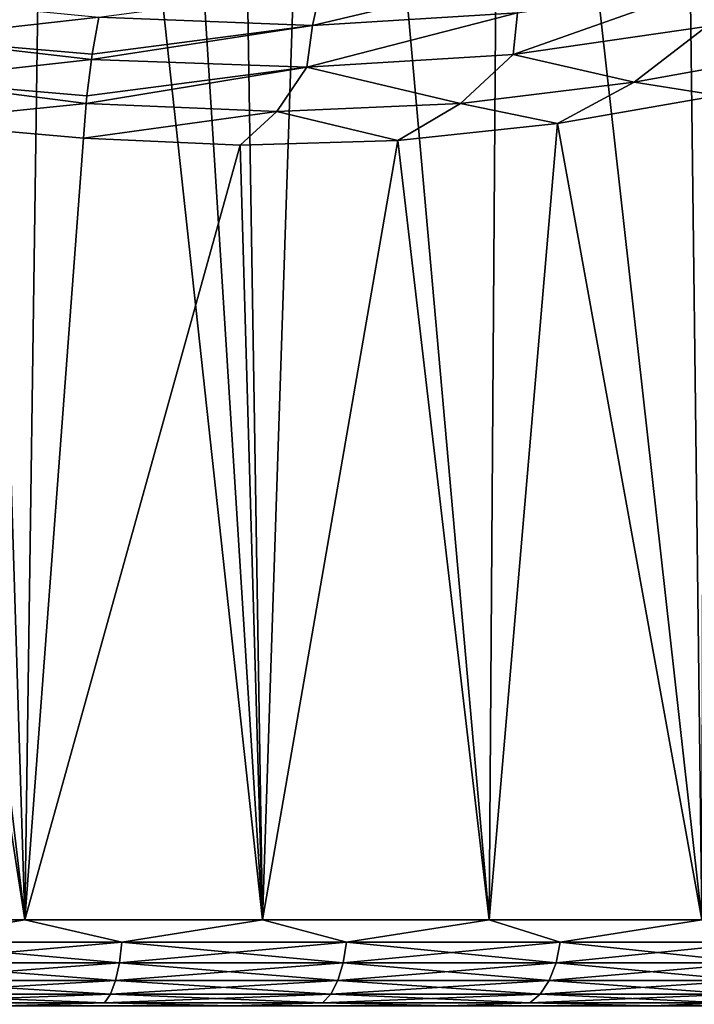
# Model space of a CAD drawing. Header units: millimetres. Extents: x -139 to 106, y -8 to 139.
# Tile 423 of 459: x 79.34 to 83.27, y 47.05 to 52.78. Entities that reach past the tile are written whole.
import ezdxf

# ---------------------------------------------------------------- set-up
doc = ezdxf.new("R2010")
doc.units = ezdxf.units.MM
doc.header["$LTSCALE"] = 53.842063
for name, color, linetype in [('22', 7, 'CONTINUOUS'), ('23', 7, 'CONTINUOUS'), ('3', 7, 'CONTINUOUS'), ('4', 7, 'CONTINUOUS'), ('5', 7, 'CONTINUOUS'), ('6', 7, 'CONTINUOUS')]:
    doc.layers.add(name, color=color, linetype=linetype)

msp = doc.modelspace()

# ---------------------------------------------------------------- linework, layer by layer
at = {"layer": '22', "color": 8, "linetype": 'CONTINUOUS'}
for points in [[(78.6979, 52.6721, -11.8798), (78.7303, 52.9025, -11.9773), (79.8017, 52.7965, -11.7133), (78.6979, 52.6721, -11.8798)], [(79.7638, 52.5815, -11.6287), (78.6979, 52.6721, -11.8798), (79.8017, 52.7965, -11.7133), (79.7638, 52.5815, -11.6287)], [(78.6719, 52.4297, -11.8222), (78.6979, 52.6721, -11.8798), (79.7594, 52.5515, -11.6199), (78.6719, 52.4297, -11.8222)], [(79.7594, 52.5515, -11.6199), (78.6979, 52.6721, -11.8798), (79.7638, 52.5815, -11.6287), (79.7594, 52.5515, -11.6199)], [(79.7327, 52.338, -11.5754), (78.6719, 52.4297, -11.8222), (79.7594, 52.5515, -11.6199), (79.7327, 52.338, -11.5754)], [(78.6531, 52.1858, -11.8053), (78.6719, 52.4297, -11.8222), (79.7284, 52.2951, -11.5702), (78.6531, 52.1858, -11.8053)], [(79.7284, 52.2951, -11.5702), (78.6719, 52.4297, -11.8222), (79.7327, 52.338, -11.5754), (79.7284, 52.2951, -11.5702)], [(79.7126, 52.0928, -11.562), (78.6531, 52.1858, -11.8053), (79.7284, 52.2951, -11.5702), (79.7126, 52.0928, -11.562)]]:
    msp.add_3dface(points, dxfattribs=at)
at = {"layer": '23', "color": 8, "linetype": 'CONTINUOUS'}
for points in [[(81.0956, 52.9694, -11.4232), (82.2903, 53.0443, -10.8537), (81.0476, 52.7489, -11.29), (81.0956, 52.9694, -11.4232)], [(82.2903, 53.0443, -10.8537), (82.2427, 52.823, -10.7218), (81.0476, 52.7489, -11.29), (82.2903, 53.0443, -10.8537)], [(79.8017, 52.7965, -11.7133), (81.0956, 52.9694, -11.4232), (81.0476, 52.7489, -11.29), (79.8017, 52.7965, -11.7133)], [(83.3438, 52.7437, -9.9292), (82.2162, 52.5791, -10.6242), (83.3688, 52.9872, -10.0281), (83.3438, 52.7437, -9.9292)], [(83.3688, 52.9872, -10.0281), (82.2162, 52.5791, -10.6242), (82.2427, 52.823, -10.7218), (83.3688, 52.9872, -10.0281)], [(79.7638, 52.5815, -11.6287), (79.8017, 52.7965, -11.7133), (81.0476, 52.7489, -11.29), (79.7638, 52.5815, -11.6287)], [(82.2162, 52.5791, -10.6242), (81.0152, 52.5053, -11.1936), (82.2427, 52.823, -10.7218), (82.2162, 52.5791, -10.6242)], [(82.2427, 52.823, -10.7218), (81.0152, 52.5053, -11.1936), (81.0476, 52.7489, -11.29), (82.2427, 52.823, -10.7218)], [(79.7594, 52.5515, -11.6199), (79.7638, 52.5815, -11.6287), (81.0476, 52.7489, -11.29), (79.7594, 52.5515, -11.6199)], [(81.0152, 52.5053, -11.1936), (79.7594, 52.5515, -11.6199), (81.0476, 52.7489, -11.29), (81.0152, 52.5053, -11.1936)], [(83.3438, 52.7437, -9.9292), (82.922, 52.4182, -10.1482), (82.2162, 52.5791, -10.6242), (83.3438, 52.7437, -9.9292)], [(83.8691, 52.59, -9.4796), (82.922, 52.4182, -10.1482), (83.3438, 52.7437, -9.9292), (83.8691, 52.59, -9.4796)], [(79.7327, 52.338, -11.5754), (79.7594, 52.5515, -11.6199), (81.0152, 52.5053, -11.1936), (79.7327, 52.338, -11.5754)], [(82.2162, 52.5791, -10.6242), (81.9095, 52.2946, -10.724), (81.0152, 52.5053, -11.1936), (82.2162, 52.5791, -10.6242)], [(82.922, 52.4182, -10.1482), (81.9095, 52.2946, -10.724), (82.2162, 52.5791, -10.6242), (82.922, 52.4182, -10.1482)], [(83.8691, 52.59, -9.4796), (83.4108, 52.3417, -9.8102), (82.922, 52.4182, -10.1482), (83.8691, 52.59, -9.4796)], [(79.7284, 52.2951, -11.5702), (79.7327, 52.338, -11.5754), (81.0152, 52.5053, -11.1936), (79.7284, 52.2951, -11.5702)], [(80.8404, 52.2483, -11.2018), (79.7284, 52.2951, -11.5702), (81.0152, 52.5053, -11.1936), (80.8404, 52.2483, -11.2018)], [(81.9095, 52.2946, -10.724), (80.8404, 52.2483, -11.2018), (81.0152, 52.5053, -11.1936), (81.9095, 52.2946, -10.724)], [(82.922, 52.4182, -10.1482), (82.4753, 52.1773, -10.4065), (81.9095, 52.2946, -10.724), (82.922, 52.4182, -10.1482)], [(83.4108, 52.3417, -9.8102), (82.4753, 52.1773, -10.4065), (82.922, 52.4182, -10.1482), (83.4108, 52.3417, -9.8102)], [(79.7126, 52.0928, -11.562), (79.7284, 52.2951, -11.5702), (80.8404, 52.2483, -11.2018), (79.7126, 52.0928, -11.562)], [(81.9095, 52.2946, -10.724), (81.5442, 52.0794, -10.8883), (80.8404, 52.2483, -11.2018), (81.9095, 52.2946, -10.724)], [(82.4753, 52.1773, -10.4065), (81.5442, 52.0794, -10.8883), (81.9095, 52.2946, -10.724), (82.4753, 52.1773, -10.4065)], [(80.6255, 52.0515, -11.2686), (79.7126, 52.0928, -11.562), (80.8404, 52.2483, -11.2018), (80.6255, 52.0515, -11.2686)], [(81.5442, 52.0794, -10.8883), (80.6255, 52.0515, -11.2686), (80.8404, 52.2483, -11.2018), (81.5442, 52.0794, -10.8883)]]:
    msp.add_3dface(points, dxfattribs=at)
at = {"layer": '3', "color": 8, "linetype": 'CONTINUOUS'}
for points in [[(79.3718, 47.5379, 11.6513), (77.9464, 47.5379, 11.9125), (78.5808, 47.4085, 11.8009), (79.3718, 47.5379, 11.6513)], [(79.9368, 47.4085, 11.4796), (79.3718, 47.5379, 11.6513), (78.5808, 47.4085, 11.8009), (79.9368, 47.4085, 11.4796)], [(80.7553, 47.5379, 11.2202), (79.3718, 47.5379, 11.6513), (79.9368, 47.4085, 11.4796), (80.7553, 47.5379, 11.2202)], [(81.2462, 47.4085, 11.0029), (80.7553, 47.5379, 11.2202), (79.9368, 47.4085, 11.4796), (81.2462, 47.4085, 11.0029)], [(82.0767, 47.5379, 10.6255), (80.7553, 47.5379, 11.2202), (81.2462, 47.4085, 11.0029), (82.0767, 47.5379, 10.6255)], [(82.4915, 47.4085, 10.3776), (82.0767, 47.5379, 10.6255), (81.2462, 47.4085, 11.0029), (82.4915, 47.4085, 10.3776)], [(83.3168, 47.5379, 9.8758), (82.0767, 47.5379, 10.6255), (82.4915, 47.4085, 10.3776), (83.3168, 47.5379, 9.8758)], [(83.6557, 47.4085, 9.6118), (83.3168, 47.5379, 9.8758), (82.4915, 47.4085, 10.3776), (83.6557, 47.4085, 9.6118)], [(79.9224, 47.2878, 11.4316), (78.5808, 47.4085, 11.8009), (78.5721, 47.2878, 11.7517), (79.9224, 47.2878, 11.4316)], [(79.9368, 47.4085, 11.4796), (78.5808, 47.4085, 11.8009), (79.9224, 47.2878, 11.4316), (79.9368, 47.4085, 11.4796)], [(81.2264, 47.2878, 10.957), (79.9368, 47.4085, 11.4796), (79.9224, 47.2878, 11.4316), (81.2264, 47.2878, 10.957)], [(81.2462, 47.4085, 11.0029), (79.9368, 47.4085, 11.4796), (81.2264, 47.2878, 10.957), (81.2462, 47.4085, 11.0029)], [(82.4665, 47.2878, 10.3342), (81.2462, 47.4085, 11.0029), (81.2264, 47.2878, 10.957), (82.4665, 47.2878, 10.3342)], [(82.4915, 47.4085, 10.3776), (81.2462, 47.4085, 11.0029), (82.4665, 47.2878, 10.3342), (82.4915, 47.4085, 10.3776)], [(83.6259, 47.2878, 9.5717), (82.4915, 47.4085, 10.3776), (82.4665, 47.2878, 10.3342), (83.6259, 47.2878, 9.5717)], [(83.6557, 47.4085, 9.6118), (82.4915, 47.4085, 10.3776), (83.6259, 47.2878, 9.5717), (83.6557, 47.4085, 9.6118)], [(79.8996, 47.1842, 11.3554), (78.5721, 47.2878, 11.7517), (78.5583, 47.1842, 11.6733), (79.8996, 47.1842, 11.3554)], [(79.9224, 47.2878, 11.4316), (78.5721, 47.2878, 11.7517), (79.8996, 47.1842, 11.3554), (79.9224, 47.2878, 11.4316)], [(81.1949, 47.1842, 10.884), (79.9224, 47.2878, 11.4316), (79.8996, 47.1842, 11.3554), (81.1949, 47.1842, 10.884)], [(81.2264, 47.2878, 10.957), (79.9224, 47.2878, 11.4316), (81.1949, 47.1842, 10.884), (81.2264, 47.2878, 10.957)], [(82.4267, 47.1842, 10.2653), (81.2264, 47.2878, 10.957), (81.1949, 47.1842, 10.884), (82.4267, 47.1842, 10.2653)], [(82.4665, 47.2878, 10.3342), (81.2264, 47.2878, 10.957), (82.4267, 47.1842, 10.2653), (82.4665, 47.2878, 10.3342)], [(83.5783, 47.1842, 9.5079), (82.4665, 47.2878, 10.3342), (82.4267, 47.1842, 10.2653), (83.5783, 47.1842, 9.5079)], [(83.6259, 47.2878, 9.5717), (82.4665, 47.2878, 10.3342), (83.5783, 47.1842, 9.5079), (83.6259, 47.2878, 9.5717)], [(79.8698, 47.1047, 11.2561), (78.5583, 47.1842, 11.6733), (78.5403, 47.1047, 11.5712), (79.8698, 47.1047, 11.2561)], [(79.8996, 47.1842, 11.3554), (78.5583, 47.1842, 11.6733), (79.8698, 47.1047, 11.2561), (79.8996, 47.1842, 11.3554)], [(81.1538, 47.1047, 10.7887), (79.8996, 47.1842, 11.3554), (79.8698, 47.1047, 11.2561), (81.1538, 47.1047, 10.7887)], [(81.1949, 47.1842, 10.884), (79.8996, 47.1842, 11.3554), (81.1538, 47.1047, 10.7887), (81.1949, 47.1842, 10.884)], [(82.3748, 47.1047, 10.1755), (81.1949, 47.1842, 10.884), (81.1538, 47.1047, 10.7887), (82.3748, 47.1047, 10.1755)], [(82.4267, 47.1842, 10.2653), (81.1949, 47.1842, 10.884), (82.3748, 47.1047, 10.1755), (82.4267, 47.1842, 10.2653)], [(83.5164, 47.1047, 9.4247), (82.4267, 47.1842, 10.2653), (82.3748, 47.1047, 10.1755), (83.5164, 47.1047, 9.4247)], [(83.5783, 47.1842, 9.5079), (82.4267, 47.1842, 10.2653), (83.5164, 47.1047, 9.4247), (83.5783, 47.1842, 9.5079)], [(78.5193, 47.0549, 11.4522), (79.8352, 47.0549, 11.1404), (78.5403, 47.1047, 11.5712), (78.5193, 47.0549, 11.4522)], [(79.8352, 47.0549, 11.1404), (79.8698, 47.1047, 11.2561), (78.5403, 47.1047, 11.5712), (79.8352, 47.0549, 11.1404)], [(79.8352, 47.0549, 11.1404), (81.106, 47.0549, 10.6778), (79.8698, 47.1047, 11.2561), (79.8352, 47.0549, 11.1404)], [(81.106, 47.0549, 10.6778), (81.1538, 47.1047, 10.7887), (79.8698, 47.1047, 11.2561), (81.106, 47.0549, 10.6778)], [(81.106, 47.0549, 10.6778), (82.3145, 47.0549, 10.0709), (81.1538, 47.1047, 10.7887), (81.106, 47.0549, 10.6778)], [(82.3145, 47.0549, 10.0709), (82.3748, 47.1047, 10.1755), (81.1538, 47.1047, 10.7887), (82.3145, 47.0549, 10.0709)], [(82.3145, 47.0549, 10.0709), (83.4443, 47.0549, 9.3278), (82.3748, 47.1047, 10.1755), (82.3145, 47.0549, 10.0709)], [(83.4443, 47.0549, 9.3278), (83.5164, 47.1047, 9.4247), (82.3748, 47.1047, 10.1755), (83.4443, 47.0549, 9.3278)], [(78.5193, 47.0549, 11.4522), (79.2523, 47.0379, 11.1658), (79.8352, 47.0549, 11.1404), (78.5193, 47.0549, 11.4522)], [(79.2523, 47.0379, 11.1658), (80.5781, 47.0379, 10.7526), (79.8352, 47.0549, 11.1404), (79.2523, 47.0379, 11.1658)], [(79.8352, 47.0549, 11.1404), (80.5781, 47.0379, 10.7526), (81.106, 47.0549, 10.6778), (79.8352, 47.0549, 11.1404)], [(80.5781, 47.0379, 10.7526), (81.8445, 47.0379, 10.1826), (81.106, 47.0549, 10.6778), (80.5781, 47.0379, 10.7526)], [(81.106, 47.0549, 10.6778), (81.8445, 47.0379, 10.1826), (82.3145, 47.0549, 10.0709), (81.106, 47.0549, 10.6778)], [(81.8445, 47.0379, 10.1826), (83.0329, 47.0379, 9.4642), (82.3145, 47.0549, 10.0709), (81.8445, 47.0379, 10.1826)], [(82.3145, 47.0549, 10.0709), (83.0329, 47.0379, 9.4642), (83.4443, 47.0549, 9.3278), (82.3145, 47.0549, 10.0709)], [(83.0329, 47.0379, 9.4642), (84.1261, 47.0379, 8.6077), (83.4443, 47.0549, 9.3278), (83.0329, 47.0379, 9.4642)]]:
    msp.add_3dface(points, dxfattribs=at)
at = {"layer": '4', "color": 8, "linetype": 'CONTINUOUS'}
for points in [[(77.9464, 47.5379, 11.9125), (79.3718, 47.5379, 11.6513), (78.004, 59.061, 11.9054), (77.9464, 47.5379, 11.9125)], [(78.004, 59.061, 11.9054), (79.3718, 47.5379, 11.6513), (79.0168, 58.9056, 11.7331), (78.004, 59.061, 11.9054)], [(79.0168, 58.9056, 11.7331), (79.3718, 47.5379, 11.6513), (79.5315, 58.7968, 11.6108), (79.0168, 58.9056, 11.7331)], [(79.3718, 47.5379, 11.6513), (80.7553, 47.5379, 11.2202), (79.5315, 58.7968, 11.6108), (79.3718, 47.5379, 11.6513)], [(79.5315, 58.7968, 11.6108), (80.7553, 47.5379, 11.2202), (80.0527, 58.6664, 11.4621), (79.5315, 58.7968, 11.6108)], [(80.0527, 58.6664, 11.4621), (80.7553, 47.5379, 11.2202), (80.5801, 58.5141, 11.2851), (80.0527, 58.6664, 11.4621)], [(80.5801, 58.5141, 11.2851), (80.7553, 47.5379, 11.2202), (81.1134, 58.34, 11.0777), (80.5801, 58.5141, 11.2851)], [(80.7553, 47.5379, 11.2202), (82.0767, 47.5379, 10.6255), (81.1134, 58.34, 11.0777), (80.7553, 47.5379, 11.2202)], [(81.1134, 58.34, 11.0777), (82.0767, 47.5379, 10.6255), (82.1515, 57.9412, 10.5859), (81.1134, 58.34, 11.0777)], [(82.0767, 47.5379, 10.6255), (83.3168, 47.5379, 9.8758), (82.1515, 57.9412, 10.5859), (82.0767, 47.5379, 10.6255)], [(82.1515, 57.9412, 10.5859), (83.3168, 47.5379, 9.8758), (83.1931, 57.4639, 9.9601), (82.1515, 57.9412, 10.5859)], [(83.1931, 57.4639, 9.9601), (83.3168, 47.5379, 9.8758), (83.3421, 57.3896, 9.8582), (83.1931, 57.4639, 9.9601)]]:
    msp.add_3dface(points, dxfattribs=at)
at = {"layer": '5', "color": 8, "linetype": 'CONTINUOUS'}
for points in [[(83.4108, 52.3417, -9.8102), (83.3168, 47.5379, -9.8758), (82.4753, 52.1773, -10.4065), (83.4108, 52.3417, -9.8102)], [(79.3718, 47.5379, -11.6513), (77.9464, 47.5379, -11.9125), (78.6531, 52.1858, -11.8053), (79.3718, 47.5379, -11.6513)], [(79.7126, 52.0928, -11.562), (79.3718, 47.5379, -11.6513), (78.6531, 52.1858, -11.8053), (79.7126, 52.0928, -11.562)], [(82.4753, 52.1773, -10.4065), (82.0767, 47.5379, -10.6255), (81.5442, 52.0794, -10.8883), (82.4753, 52.1773, -10.4065)], [(83.3168, 47.5379, -9.8758), (82.0767, 47.5379, -10.6255), (82.4753, 52.1773, -10.4065), (83.3168, 47.5379, -9.8758)], [(80.6255, 52.0515, -11.2686), (79.3718, 47.5379, -11.6513), (79.7126, 52.0928, -11.562), (80.6255, 52.0515, -11.2686)], [(80.7553, 47.5379, -11.2202), (79.3718, 47.5379, -11.6513), (80.6255, 52.0515, -11.2686), (80.7553, 47.5379, -11.2202)], [(81.5442, 52.0794, -10.8883), (80.7553, 47.5379, -11.2202), (80.6255, 52.0515, -11.2686), (81.5442, 52.0794, -10.8883)], [(82.0767, 47.5379, -10.6255), (80.7553, 47.5379, -11.2202), (81.5442, 52.0794, -10.8883), (82.0767, 47.5379, -10.6255)]]:
    msp.add_3dface(points, dxfattribs=at)
at = {"layer": '6', "color": 8, "linetype": 'CONTINUOUS'}
for points in [[(77.9464, 47.5379, -11.9125), (79.3718, 47.5379, -11.6513), (78.5808, 47.4085, -11.8009), (77.9464, 47.5379, -11.9125)], [(78.5808, 47.4085, -11.8009), (79.3718, 47.5379, -11.6513), (79.9368, 47.4085, -11.4796), (78.5808, 47.4085, -11.8009)], [(79.3718, 47.5379, -11.6513), (80.7553, 47.5379, -11.2202), (79.9368, 47.4085, -11.4796), (79.3718, 47.5379, -11.6513)], [(79.9368, 47.4085, -11.4796), (80.7553, 47.5379, -11.2202), (81.2462, 47.4085, -11.0029), (79.9368, 47.4085, -11.4796)], [(80.7553, 47.5379, -11.2202), (82.0767, 47.5379, -10.6255), (81.2462, 47.4085, -11.0029), (80.7553, 47.5379, -11.2202)], [(81.2462, 47.4085, -11.0029), (82.0767, 47.5379, -10.6255), (82.4915, 47.4085, -10.3776), (81.2462, 47.4085, -11.0029)], [(82.0767, 47.5379, -10.6255), (83.3168, 47.5379, -9.8758), (82.4915, 47.4085, -10.3776), (82.0767, 47.5379, -10.6255)], [(82.4915, 47.4085, -10.3776), (83.3168, 47.5379, -9.8758), (83.6557, 47.4085, -9.6118), (82.4915, 47.4085, -10.3776)], [(78.5808, 47.4085, -11.8009), (79.9368, 47.4085, -11.4796), (78.5721, 47.2878, -11.7517), (78.5808, 47.4085, -11.8009)], [(78.5721, 47.2878, -11.7517), (79.9368, 47.4085, -11.4796), (79.9224, 47.2878, -11.4316), (78.5721, 47.2878, -11.7517)], [(79.9368, 47.4085, -11.4796), (81.2462, 47.4085, -11.0029), (79.9224, 47.2878, -11.4316), (79.9368, 47.4085, -11.4796)], [(79.9224, 47.2878, -11.4316), (81.2462, 47.4085, -11.0029), (81.2264, 47.2878, -10.957), (79.9224, 47.2878, -11.4316)], [(81.2462, 47.4085, -11.0029), (82.4915, 47.4085, -10.3776), (81.2264, 47.2878, -10.957), (81.2462, 47.4085, -11.0029)], [(81.2264, 47.2878, -10.957), (82.4915, 47.4085, -10.3776), (82.4665, 47.2878, -10.3342), (81.2264, 47.2878, -10.957)], [(82.4915, 47.4085, -10.3776), (83.6557, 47.4085, -9.6118), (82.4665, 47.2878, -10.3342), (82.4915, 47.4085, -10.3776)], [(82.4665, 47.2878, -10.3342), (83.6557, 47.4085, -9.6118), (83.6259, 47.2878, -9.5717), (82.4665, 47.2878, -10.3342)], [(78.5721, 47.2878, -11.7517), (79.9224, 47.2878, -11.4316), (78.5583, 47.1842, -11.6733), (78.5721, 47.2878, -11.7517)], [(78.5583, 47.1842, -11.6733), (79.9224, 47.2878, -11.4316), (79.8996, 47.1842, -11.3554), (78.5583, 47.1842, -11.6733)], [(79.9224, 47.2878, -11.4316), (81.2264, 47.2878, -10.957), (79.8996, 47.1842, -11.3554), (79.9224, 47.2878, -11.4316)], [(79.8996, 47.1842, -11.3554), (81.2264, 47.2878, -10.957), (81.1949, 47.1842, -10.884), (79.8996, 47.1842, -11.3554)], [(81.2264, 47.2878, -10.957), (82.4665, 47.2878, -10.3342), (81.1949, 47.1842, -10.884), (81.2264, 47.2878, -10.957)], [(81.1949, 47.1842, -10.884), (82.4665, 47.2878, -10.3342), (82.4267, 47.1842, -10.2653), (81.1949, 47.1842, -10.884)], [(82.4665, 47.2878, -10.3342), (83.6259, 47.2878, -9.5717), (82.4267, 47.1842, -10.2653), (82.4665, 47.2878, -10.3342)], [(82.4267, 47.1842, -10.2653), (83.6259, 47.2878, -9.5717), (83.5783, 47.1842, -9.5079), (82.4267, 47.1842, -10.2653)], [(78.5583, 47.1842, -11.6733), (79.8996, 47.1842, -11.3554), (78.5403, 47.1047, -11.5712), (78.5583, 47.1842, -11.6733)], [(78.5403, 47.1047, -11.5712), (79.8996, 47.1842, -11.3554), (79.8698, 47.1047, -11.2561), (78.5403, 47.1047, -11.5712)], [(79.8996, 47.1842, -11.3554), (81.1949, 47.1842, -10.884), (79.8698, 47.1047, -11.2561), (79.8996, 47.1842, -11.3554)], [(79.8698, 47.1047, -11.2561), (81.1949, 47.1842, -10.884), (81.1538, 47.1047, -10.7887), (79.8698, 47.1047, -11.2561)], [(81.1949, 47.1842, -10.884), (82.4267, 47.1842, -10.2653), (81.1538, 47.1047, -10.7887), (81.1949, 47.1842, -10.884)], [(81.1538, 47.1047, -10.7887), (82.4267, 47.1842, -10.2653), (82.3748, 47.1047, -10.1755), (81.1538, 47.1047, -10.7887)], [(82.4267, 47.1842, -10.2653), (83.5783, 47.1842, -9.5079), (82.3748, 47.1047, -10.1755), (82.4267, 47.1842, -10.2653)], [(82.3748, 47.1047, -10.1755), (83.5783, 47.1842, -9.5079), (83.5164, 47.1047, -9.4247), (82.3748, 47.1047, -10.1755)], [(79.8352, 47.0549, -11.1404), (78.5193, 47.0549, -11.4522), (79.8698, 47.1047, -11.2561), (79.8352, 47.0549, -11.1404)], [(78.5193, 47.0549, -11.4522), (78.5403, 47.1047, -11.5712), (79.8698, 47.1047, -11.2561), (78.5193, 47.0549, -11.4522)], [(81.106, 47.0549, -10.6778), (79.8352, 47.0549, -11.1404), (81.1538, 47.1047, -10.7887), (81.106, 47.0549, -10.6778)], [(79.8352, 47.0549, -11.1404), (79.8698, 47.1047, -11.2561), (81.1538, 47.1047, -10.7887), (79.8352, 47.0549, -11.1404)], [(82.3145, 47.0549, -10.0709), (81.106, 47.0549, -10.6778), (82.3748, 47.1047, -10.1755), (82.3145, 47.0549, -10.0709)], [(81.106, 47.0549, -10.6778), (81.1538, 47.1047, -10.7887), (82.3748, 47.1047, -10.1755), (81.106, 47.0549, -10.6778)], [(83.4443, 47.0549, -9.3278), (82.3145, 47.0549, -10.0709), (83.5164, 47.1047, -9.4247), (83.4443, 47.0549, -9.3278)], [(82.3145, 47.0549, -10.0709), (82.3748, 47.1047, -10.1755), (83.5164, 47.1047, -9.4247), (82.3145, 47.0549, -10.0709)], [(79.8352, 47.0549, -11.1404), (79.252, 47.0379, -11.1659), (78.5193, 47.0549, -11.4522), (79.8352, 47.0549, -11.1404)], [(80.5778, 47.0379, -10.7527), (79.252, 47.0379, -11.1659), (79.8352, 47.0549, -11.1404), (80.5778, 47.0379, -10.7527)], [(81.106, 47.0549, -10.6778), (80.5778, 47.0379, -10.7527), (79.8352, 47.0549, -11.1404), (81.106, 47.0549, -10.6778)], [(81.8442, 47.0379, -10.1828), (80.5778, 47.0379, -10.7527), (81.106, 47.0549, -10.6778), (81.8442, 47.0379, -10.1828)], [(82.3145, 47.0549, -10.0709), (81.8442, 47.0379, -10.1828), (81.106, 47.0549, -10.6778), (82.3145, 47.0549, -10.0709)], [(83.0326, 47.0379, -9.4644), (81.8442, 47.0379, -10.1828), (82.3145, 47.0549, -10.0709), (83.0326, 47.0379, -9.4644)], [(83.4443, 47.0549, -9.3278), (83.0326, 47.0379, -9.4644), (82.3145, 47.0549, -10.0709), (83.4443, 47.0549, -9.3278)], [(84.1259, 47.0379, -8.6079), (83.0326, 47.0379, -9.4644), (83.4443, 47.0549, -9.3278), (84.1259, 47.0379, -8.6079)]]:
    msp.add_3dface(points, dxfattribs=at)

doc.saveas('drawing.dxf')
